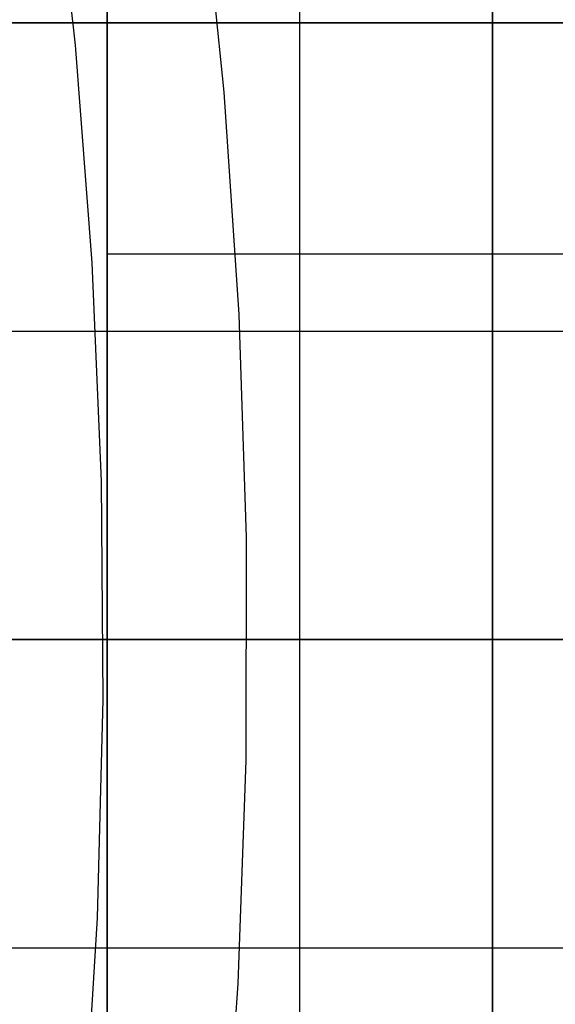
# Model space of a CAD drawing. Header units: millimetres. Extents: x 7986 to 9191, y -11326 to -10283.
# Tile 292 of 312: x 8669 to 8676, y -10671 to -10658. Entities that reach past the tile are written whole.
import ezdxf

# ---------------------------------------------------------------- set-up
doc = ezdxf.new("R2010")
doc.units = ezdxf.units.MM
doc.layers.add('BLANCO METALICO', color=7, linetype='Continuous', true_color=0xededed)
doc.layers.add('color', color=7, linetype='Continuous')

msp = doc.modelspace()

# ---------------------------------------------------------------- linework, layer by layer
at = {"layer": 'BLANCO METALICO'}
for p, q in [((8670.463, -10657.811, 162.081), (8670.463, -10655.811, 162.081)), ((8670.463, -10655.811, 156.581), (8670.463, -10665.811, 156.581)), ((8672.963, -10665.811, 156.581), (8672.963, -10655.811, 156.581)), ((8672.963, -10657.811, 162.081), (8672.963, -10655.811, 162.081)), ((8675.463, -10655.811, 162.081), (8675.463, -10657.811, 162.081)), ((8675.463, -10665.811, 156.581), (8675.463, -10655.811, 156.581)), ((8670.463, -10657.811, 162.081), (8659.31, -10657.811, 162.081)), ((8670.463, -10657.811, 160.831), (8659.31, -10657.811, 160.831)), ((8659.563, -10657.811, 159.581), (8670.463, -10657.811, 159.581)), ((8670.463, -10657.811, 159.581), (8670.463, -10657.811, 162.081)), ((8670.463, -10665.811, 159.581), (8670.463, -10657.811, 159.581)), ((8670.463, -10657.811, 162.081), (8675.463, -10657.811, 162.081)), ((8675.463, -10657.811, 159.581), (8670.463, -10657.811, 159.581)), ((8670.463, -10657.811, 160.831), (8675.463, -10657.811, 160.831)), ((8672.963, -10665.811, 159.581), (8672.963, -10657.811, 159.581)), ((8672.963, -10657.811, 162.081), (8672.963, -10657.811, 159.581)), ((8675.463, -10657.811, 159.581), (8684.999, -10657.811, 159.581)), ((8684.999, -10657.811, 162.081), (8675.463, -10657.811, 162.081)), ((8675.463, -10657.811, 162.081), (8675.463, -10657.811, 159.581)), ((8675.463, -10657.811, 159.581), (8675.463, -10665.811, 159.581)), ((8684.999, -10657.811, 160.831), (8675.463, -10657.811, 160.831)), ((8675.463, -10660.811, 156.581), (8670.463, -10660.811, 156.581)), ((8687.214, -10660.811, 156.581), (8675.463, -10660.811, 156.581)), ((8659.9, -10661.811, 159.581), (8670.463, -10661.811, 159.581)), ((8670.463, -10661.811, 159.581), (8675.463, -10661.811, 159.581)), ((8675.463, -10661.811, 159.581), (8685.26, -10661.811, 159.581)), ((8613.463, -10665.811, 139.965), (8686.663, -10665.811, 139.965)), ((8686.663, -10665.811, 139.165), (8613.963, -10665.811, 139.165)), ((8661.348, -10665.811, 156.581), (8670.463, -10665.811, 156.581)), ((8670.463, -10665.811, 159.581), (8667.348, -10665.811, 159.581)), ((8670.463, -10673.811, 159.581), (8670.463, -10665.811, 159.581)), ((8670.463, -10665.811, 156.581), (8670.463, -10675.811, 156.581)), ((8675.463, -10665.811, 156.581), (8670.463, -10665.811, 156.581)), ((8670.463, -10665.811, 159.581), (8675.463, -10665.811, 159.581)), ((8672.963, -10675.811, 156.581), (8672.963, -10665.811, 156.581)), ((8672.963, -10673.811, 159.581), (8672.963, -10665.811, 159.581)), ((8678.963, -10665.811, 159.581), (8675.463, -10665.811, 159.581)), ((8675.463, -10665.811, 159.581), (8675.463, -10673.811, 159.581)), ((8675.463, -10675.811, 156.581), (8675.463, -10665.811, 156.581)), ((8675.463, -10665.811, 156.581), (8676.463, -10665.811, 156.581)), ((8659.9, -10669.811, 159.581), (8670.463, -10669.811, 159.581)), ((8670.463, -10669.811, 159.581), (8675.463, -10669.811, 159.581)), ((8675.463, -10669.811, 159.581), (8685.26, -10669.811, 159.581))]:
    msp.add_line(p, q, dxfattribs=at)
at = {"layer": 'color', "color": 254, "true_color": 0xcad1ee}
for p, q in [((8669.734, -10655.285, -8.631), (8670.05, -10658.101, -8.631)), ((8671.683, -10655.832, -7.252), (8671.977, -10658.71, -7.252)), ((8670.05, -10658.101, -8.631), (8670.267, -10660.926, -8.631)), ((8671.977, -10658.71, -7.252), (8672.173, -10661.597, -7.252)), ((8670.267, -10660.926, -8.631), (8670.387, -10663.756, -8.631)), ((8672.173, -10661.597, -7.252), (8672.268, -10664.489, -7.252)), ((8670.387, -10663.756, -8.631), (8670.409, -10666.589, -8.631)), ((8672.268, -10664.489, -7.252), (8672.264, -10667.382, -7.252)), ((8670.409, -10666.589, -8.631), (8670.334, -10669.421, -8.631)), ((8672.264, -10667.382, -7.252), (8672.16, -10670.274, -7.252)), ((8670.334, -10669.421, -8.631), (8670.16, -10672.249, -8.631)), ((8672.16, -10670.274, -7.252), (8671.956, -10673.16, -7.252))]:
    msp.add_line(p, q, dxfattribs=at)

doc.saveas('drawing.dxf')
